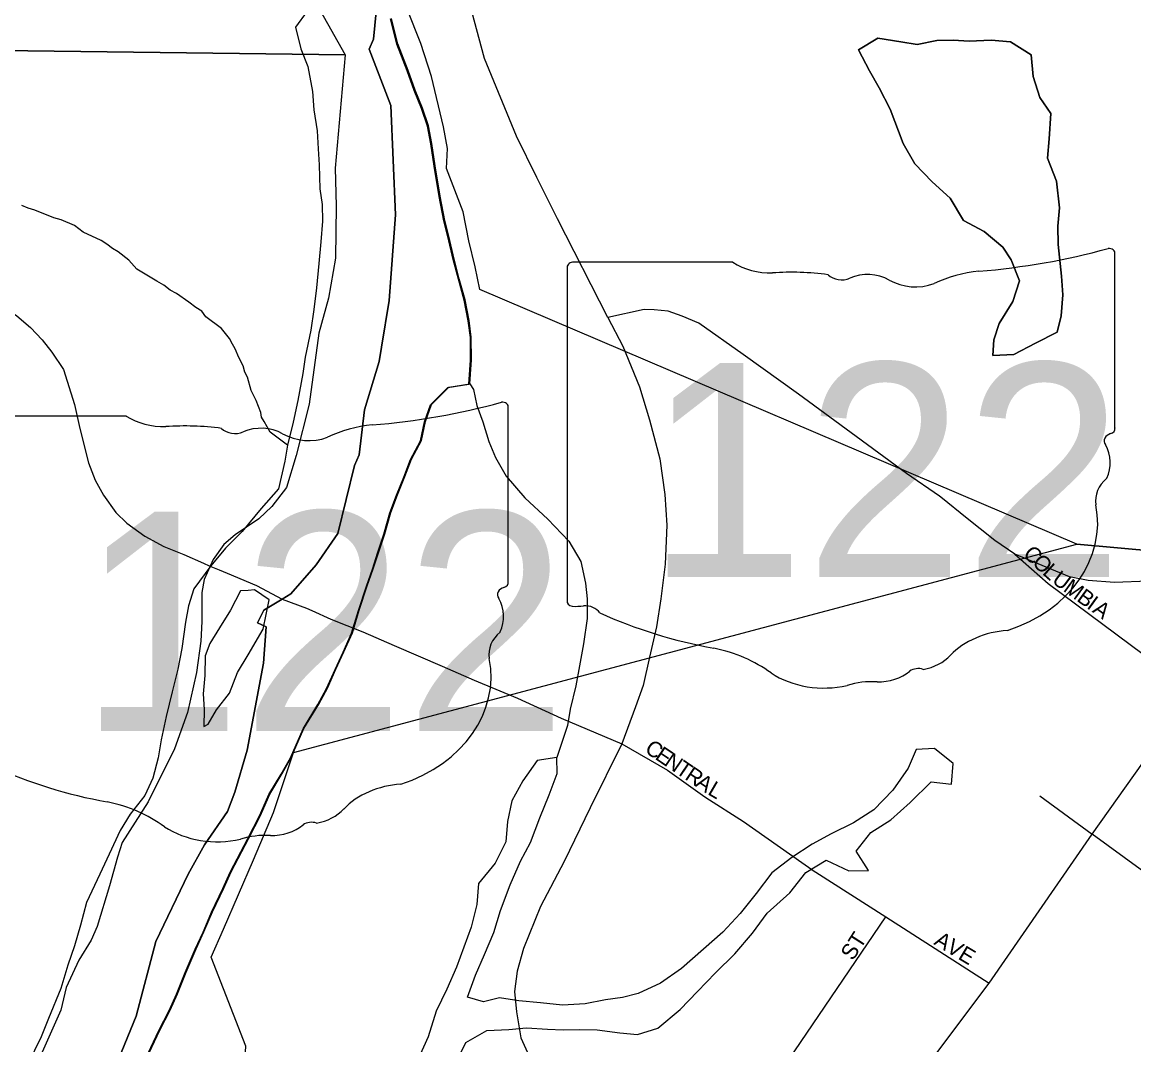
# Model space of a CAD drawing. Extents: x 1310247 to 1552180, y 377264 to 706493.
# Drawn here: x 1428085 to 1431616, y 558011 to 561260 of the extents above; entities that cross this region are included whole.
import ezdxf

# ---------------------------------------------------------------- set-up
doc = ezdxf.new("R2010")
doc.units = 0
for name, color, linetype in [('GM_X_City_Street', 7, 'Continuous'), ('GM_X_City_Street_Text', 7, 'Continuous'), ('GM_X_Corporation', 7, 'Continuous'), ('GM_X_Major_River', 7, 'Continuous'), ('GM_X_Minor_Lake', 7, 'Continuous'), ('GM_X_Minor_River', 7, 'Continuous'), ('GM_X_Section', 7, 'Continuous'), ('GM_X_State_Location', 7, 'Continuous'), ('GM_X_State_Route', 7, 'Continuous'), ('GM_X_State_Shield', 7, 'Continuous'), ('GM_X_Township', 7, 'Continuous')]:
    doc.layers.add(name, color=color, linetype=linetype)

msp = doc.modelspace()

# ---------------------------------------------------------------- linework, layer by layer
at = {"layer": 'GM_X_City_Street'}
for points in [[(1429944.9, 560321.8), (1429785.4, 560634.9), (1429720.1, 560766.6), (1429654.9, 560898.2), (1429553.4, 561144.7), (1429497.9, 561350), (1429464, 561502.3), (1429464.1, 561639.8), (1429465.9, 561778.1), (1429488.4, 561940), (1429552.4, 562168.8), (1429643.1, 562393.1), (1429825.9, 562831.1), (1429998.8, 563253)], [(1431238.6, 559569.9), (1431343.7, 559476.9), (1431691.4, 559217.7)], [(1431484, 558680.5), (1431805.3, 559133.5), (1432026.2, 559448.3)], [(1429990, 558966.6), (1430134.7, 558882.9), (1430246.4, 558803.8), (1430257, 558796.9)], [(1430257, 558796.9), (1430376.4, 558720.3), (1430600.7, 558562.1), (1430605.7, 558558.9)], [(1431317.1, 558801.4), (1431484, 558680.5)], [(1431157, 558206.4), (1431484, 558680.5)], [(1432292.7, 558097.5), (1432110.5, 558227.2), (1431890.1, 558383.4), (1431484, 558680.5)], [(1430605.7, 558558.9), (1430828.2, 558417.1), (1431157, 558206.4)], [(1430519.4, 557962.5), (1430828.2, 558417.1)], [(1430824, 557763.5), (1431157, 558206.4)]]:
    msp.add_lwpolyline(points, dxfattribs=at)
at = {"layer": 'GM_X_Corporation'}
msp.add_lwpolyline([(1428485.2, 557984.3), (1428518.7, 558055.9), (1428552, 558119.5), (1428575.1, 558171.2), (1428602.6, 558240.9), (1428634.1, 558314.6), (1428659.2, 558368.3), (1428686.6, 558432), (1428722.1, 558507.5), (1428745.2, 558559.3), (1428801.5, 558666.5), (1428839, 558738.1), (1428868.4, 558805.7), (1428907.8, 558871.2), (1428936.8, 558922.8), (1428976.8, 559014.3), (1429024.4, 559091.7), (1429051.5, 559143.3), (1429078.7, 559203), (1429103.9, 559258.7), (1429131.1, 559318.4), (1429152.6, 559390.2), (1429178.2, 559468), (1429197.3, 559521.8), (1429214.5, 559575.7), (1429233.6, 559633.5), (1429253, 559701.4), (1429274.2, 559757.1), (1429297.4, 559814.9), (1429318.6, 559870.7), (1429349.8, 559930.3), (1429363, 559990.2), (1429382.2, 560044), (1429437.4, 560099.1), (1429503.7, 560109.9), (1429509.2, 560186), (1429508.7, 560258.3), (1429501.7, 560310.6), (1429489.1, 560377.1), (1429470.4, 560443.7), (1429453.6, 560506.3), (1429437.1, 560578.9), (1429424.1, 560629.3), (1429409.6, 560705.8), (1429393.6, 560802.5), (1429383, 560873), (1429372.1, 560929.4), (1429353.2, 560985.9), (1429330.4, 561042.6), (1429307.6, 561105.3), (1429275.3, 561190.2), (1429254.9, 561270.9)], dxfattribs=at)
at = {"layer": 'GM_X_Major_River'}
for points in [[(1428989.9, 561295.3), (1428952.8, 561243.9), (1428969.4, 561175.3), (1428992.3, 561118.7), (1429006.7, 561040.1), (1429011.5, 560981.8), (1429022.2, 560915.3), (1429025, 560857.1), (1429028, 560806.8), (1429030.5, 560730.5), (1429037.4, 560680.2), (1429038.4, 560628), (1429033, 560561.9), (1429027.6, 560493.7), (1429020.1, 560415.6), (1429010.7, 560347.5), (1429001.3, 560281.5), (1428983.5, 560195.5), (1428976.5, 560143.5), (1428960.7, 560057.5), (1428945.3, 559989.6), (1428927.8, 559915.6), (1428918.8, 559865.6), (1428899, 559777.7), (1428843.6, 559714.6), (1428784, 559641.5), (1428730.9, 559588.3), (1428683.7, 559533.1), (1428630.2, 559459.8), (1428613.1, 559406), (1428604, 559354), (1428592.3, 559269.9), (1428578.9, 559204), (1428561.4, 559132), (1428541.8, 559054.2), (1428526.3, 558980.2), (1428517.1, 558922.2), (1428499.8, 558858.3), (1428474.6, 558802.6), (1428427.4, 558743.3), (1428396.3, 558691.7), (1428360.7, 558616.1), (1428331.4, 558552.5), (1428289.5, 558463), (1428270, 558391.1), (1428250.7, 558325.3), (1428229.4, 558263.5), (1428207.8, 558189.6), (1428167.9, 558094.1), (1428144.7, 558036.3), (1428102.8, 557948.8)], [(1428488.1, 557985.4), (1428521.6, 558057), (1428554.9, 558120.6), (1428578, 558172.3), (1428605.4, 558242), (1428637, 558315.7), (1428662.1, 558369.4), (1428689.4, 558433.1), (1428725, 558508.6), (1428748.1, 558560.4), (1428804.3, 558667.7), (1428841.8, 558739.2), (1428871.2, 558806.8), (1428910.6, 558872.3), (1428939.7, 558923.9), (1428979.6, 559015.4), (1429027.2, 559092.8), (1429054.3, 559144.4), (1429081.6, 559204.1), (1429106.7, 559259.8), (1429134, 559319.5), (1429155.5, 559391.3), (1429181.1, 559469.1), (1429200.2, 559522.9), (1429217.3, 559576.8), (1429236.5, 559634.6), (1429255.9, 559702.5), (1429277.1, 559758.3), (1429300.3, 559816), (1429321.4, 559871.8), (1429352.7, 559931.4), (1429365.9, 559991.3), (1429385, 560045.2), (1429440.2, 560100.3), (1429506.5, 560111), (1429512.1, 560187.2), (1429511.5, 560259.4), (1429504.6, 560311.8), (1429491.9, 560378.2), (1429473.2, 560444.8), (1429456.5, 560507.4), (1429439.9, 560580), (1429426.9, 560630.4), (1429412.5, 560707), (1429396.4, 560803.6), (1429385.8, 560874.1), (1429375, 560930.5), (1429356.1, 560987.1), (1429333.2, 561043.7), (1429310.4, 561106.4), (1429278.1, 561191.3), (1429257.7, 561272)], [(1428665.9, 559246.4), (1428664.6, 559184.2), (1428659.4, 559126.1), (1428662.4, 559075.9), (1428661.3, 559021.7), (1428675.5, 559029.4), (1428702.5, 559075.1), (1428743.6, 559128.5), (1428769, 559194.2), (1428802.1, 559249.8), (1428849.8, 559331.1), (1428869.8, 559425), (1428822.3, 559456.1)], [(1428822.3, 559456.1), (1428802.3, 559454.5), (1428778.2, 559452.9), (1428746.9, 559391.3), (1428711.8, 559335.8), (1428680.7, 559286.3), (1428665.9, 559246.4)], [(1429468.9, 557966.2), (1429494, 558017.9), (1429560.9, 558056.7), (1429631, 558059.3), (1429687.2, 558064.3), (1429753.2, 558061), (1429803.2, 558058), (1429855.3, 558059), (1429911.4, 558057.9), (1429983.3, 558048.4), (1430039.2, 558043.3), (1430103.7, 558064.1), (1430175, 558122.9), (1430230.3, 558180), (1430287.5, 558239.1), (1430348.9, 558300.2), (1430404.3, 558365.3), (1430451.6, 558428.6), (1430523, 558493.4), (1430574.4, 558558.7), (1430639.3, 558597.5), (1430710.7, 558564), (1430772.8, 558564.8), (1430734, 558625.8), (1430781.2, 558685.1), (1430844.1, 558726), (1430905.3, 558781), (1430972.7, 558845.9), (1431036.7, 558838.6), (1431042, 558904.8), (1430982.9, 558952.1), (1430924.8, 558949.2), (1430899.5, 558889.5), (1430850.1, 558820.2), (1430790.7, 558757.1), (1430725.8, 558716.3), (1430655, 558681.5), (1430594.2, 558648.6), (1430529.3, 558605.7), (1430466.2, 558556.8), (1430416.8, 558491.5), (1430365.5, 558428.3), (1430310.2, 558369.2), (1430249, 558314.2), (1430179.7, 558253.3), (1430112.7, 558206.4), (1430041.9, 558173.7), (1429991.6, 558160.7), (1429937.4, 558153.7), (1429873, 558140.9), (1429800.8, 558136.3), (1429730.9, 558143.7), (1429662.9, 558151), (1429601, 558160.3), (1429550.7, 558147.2), (1429499, 558162.3), (1429524.4, 558232), (1429553.8, 558297.7), (1429583.2, 558367.4), (1429604.7, 558437.2), (1429634.4, 558518.9), (1429667.9, 558594.5), (1429699.2, 558654.1), (1429728.8, 558731.8), (1429758.3, 558805.5), (1429783.8, 558873.2), (1429782.8, 558923.4), (1429720.5, 558914.6), (1429675.1, 558849.3), (1429639.8, 558785.7), (1429626.4, 558719.8), (1429621.1, 558655.6), (1429587.7, 558588.1), (1429534.3, 558522.9), (1429529, 558456.7), (1429511.5, 558384.8), (1429464.8, 558257.3), (1429433.4, 558187.7), (1429399.9, 558118.1), (1429374.2, 558036.3), (1429344.9, 557970.6)]]:
    msp.add_lwpolyline(points, dxfattribs=at)
at = {"layer": 'GM_X_Minor_Lake'}
for points in [[(1430802.5, 561209.6), (1430741.6, 561172.6)], [(1431226.7, 560504.8), (1431253.4, 560438), (1431232, 560372.2), (1431188.6, 560302.8), (1431171.5, 560251), (1431168.5, 560200.8), (1431234.6, 560203.6), (1431303.5, 560240.3), (1431372.3, 560275.1), (1431385.3, 560327), (1431390.7, 560393.2), (1431385.9, 560453.5), (1431375.9, 560554), (1431375.1, 560612.2), (1431380.3, 560670.4), (1431370, 560754.9), (1431341.4, 560827.7), (1431346.7, 560889.8), (1431352.3, 560970), (1431317.3, 561020.8), (1431296.6, 561087.5), (1431290, 561155.8), (1431224.8, 561197.3), (1431162.8, 561202.5), (1431092.7, 561199.9), (1431042.7, 561202.8), (1430990.6, 561201.9), (1430928.2, 561189), (1430876.3, 561198.1), (1430802.5, 561209.6)], [(1430741.6, 561172.6), (1430776.3, 561105.7), (1430807.3, 561050.9), (1430842, 560984), (1430883.8, 560874.8), (1430920.5, 560809.8), (1430975.4, 560752.6), (1431032.5, 560701.3), (1431075.1, 560630.2), (1431140.4, 560594.8), (1431199.5, 560545.4), (1431226.7, 560504.8)]]:
    msp.add_lwpolyline(points, dxfattribs=at)
at = {"layer": 'GM_X_Minor_River'}
for points in [[(1430741.6, 561172.6), (1430802.5, 561209.6)], [(1430802.5, 561209.6), (1430876.3, 561198.1), (1430928.2, 561189), (1430990.6, 561201.9), (1431042.7, 561202.8), (1431092.7, 561199.9), (1431162.8, 561202.5), (1431224.8, 561197.3), (1431290, 561155.8), (1431296.6, 561087.5), (1431317.3, 561020.8), (1431352.3, 560970), (1431346.7, 560889.8), (1431341.4, 560827.7), (1431370, 560754.9), (1431380.3, 560670.4), (1431375.1, 560612.2), (1431375.9, 560554), (1431385.9, 560453.5), (1431390.7, 560393.2), (1431385.3, 560327), (1431372.3, 560275.1), (1431303.5, 560240.3), (1431234.6, 560203.6), (1431168.5, 560200.8), (1431171.5, 560251), (1431188.6, 560302.8), (1431232, 560372.2), (1431253.4, 560438), (1431226.7, 560504.8)], [(1431226.7, 560504.8), (1431199.5, 560545.4), (1431140.4, 560594.8), (1431075.1, 560630.2), (1431032.5, 560701.3), (1430975.4, 560752.6), (1430920.5, 560809.8), (1430883.8, 560874.8), (1430842, 560984), (1430807.3, 561050.9), (1430776.3, 561105.7), (1430741.6, 561172.6)], [(1428927.8, 559915.6), (1428872.7, 559957), (1428853, 559991.2), (1428845.1, 560005.3), (1428843.2, 560019.4), (1428827.5, 560057.6), (1428811.8, 560089.8), (1428800.1, 560131.9), (1428792.3, 560148), (1428786.4, 560168.1), (1428772.6, 560194.2), (1428760.8, 560222.4), (1428753, 560236.5), (1428743.1, 560254.6), (1428717.4, 560286.8), (1428667.7, 560323.4), (1428655.9, 560341.5), (1428636, 560353.7), (1428614.2, 560369.9), (1428574.4, 560398.3), (1428554.6, 560408.5), (1428534.7, 560424.7), (1428512.8, 560436.9), (1428449.2, 560475.6), (1428423.5, 560503.8), (1428389.7, 560530.2), (1428371.8, 560540.4), (1428354, 560554.5), (1428336.1, 560566.7), (1428278.4, 560593.3), (1428250.6, 560613.6), (1428208.8, 560632), (1428184.9, 560638.2), (1428125.1, 560662.8), (1428103.2, 560669), (1428083.3, 560677.2)], [(1429506.5, 560111), (1429518.2, 560092.7), (1429529.1, 560042.3), (1429548.1, 559989.8), (1429566.9, 559927.2), (1429587.9, 559876.6), (1429622.7, 559817.7), (1429681.4, 559748.3), (1429754.1, 559680.7), (1429820.8, 559611.1), (1429859.5, 559546.1), (1429874.1, 559477.6), (1429879.1, 559427.3), (1429879.9, 559365.1), (1429868.2, 559285), (1429854.8, 559215), (1429843.5, 559151), (1429825.9, 559077.1), (1429816.9, 559025.1), (1429782.8, 558923.4)]]:
    msp.add_lwpolyline(points, dxfattribs=at)
at = {"layer": 'GM_X_Section'}
for points in [[(1429031.3, 561297.5), (1429110.3, 561155.8), (1426589, 561187.9)], [(1434512.7, 559324), (1431434.8, 559602), (1429538.3, 560410.7), (1429523.8, 560483), (1429503.6, 560565.4), (1429485.5, 560657.8), (1429432.5, 560794.9), (1429435.9, 560858.8), (1429423.3, 560927.1), (1429384.8, 561087.9), (1429351.1, 561192.7), (1429307.4, 561301.6)], [(1426589, 561187.9), (1429110.3, 561155.8), (1429078.6, 560796.5), (1429082, 560676.5), (1429080.4, 560510.5), (1429057.7, 560383), (1429027.3, 560271.6), (1428996.4, 560046.3), (1428955, 559883.2), (1428924.8, 559781.9), (1428877.5, 559720.9), (1428836.6, 559681.8), (1428761.6, 559631.4), (1428724.9, 559600.2), (1428691.9, 559552.9), (1428662.5, 559489.5), (1428655.6, 559447.7), (1428655.6, 559355.7), (1428652.3, 559293.7), (1428638.2, 559194), (1428609.4, 559066.6), (1428569, 558951.5), (1428485.4, 558783.3), (1428402.6, 558653.1), (1428387.6, 558607.4), (1428361.6, 558516), (1428322.9, 558386.8), (1428303.9, 558343.2), (1428264.6, 558280.1), (1428224.7, 558192.9), (1428207.2, 558121.3), (1428160.9, 558016.3), (1428131.5, 557948.9)]]:
    msp.add_lwpolyline(points, dxfattribs=at)
msp.add_lwpolyline([(1434512.7, 559324), (1434095.6, 553957.1), (1428577, 554479.5), (1428794.7, 558006.7), (1428684.7, 558289.1), (1428724.7, 558378.2), (1428819.4, 558598.2), (1428882.6, 558748.8), (1428946.7, 558939.4), (1431434.8, 559602)], close=True, dxfattribs=at)
at = {"layer": 'GM_X_State_Route'}
for points in [[(1427862.8, 560465.4), (1427893, 560442.4), (1427957.1, 560400.2), (1428017.1, 560362.1), (1428067.5, 560327), (1428111.2, 560289.4), (1428147.8, 560250.7), (1428179.3, 560211.1), (1428215.9, 560156.7), (1428250.5, 560044.8), (1428267.8, 559968.5), (1428295.3, 559859.7), (1428316.1, 559805.3), (1428343, 559757), (1428382.7, 559702.6), (1428417.3, 559668), (1428473.8, 559627.3), (1428534.8, 559594.3), (1428597.8, 559568.3), (1428660.7, 559540.8)], [(1431008.1, 559746.3), (1430999, 559753.7), (1430894.2, 559826), (1430734.2, 559943.1), (1430551, 560077.9), (1430375.1, 560204.2), (1430234.1, 560303.4), (1430181.5, 560325.5), (1430136.7, 560341.5), (1430092.6, 560346.4), (1430060.1, 560347.6), (1429944.9, 560321.8)], [(1429944.9, 560321.8), (1429993.3, 560230.8), (1430045.4, 560100.9), (1430077.7, 559996.6), (1430109.9, 559872.5), (1430126.5, 559759.2), (1430133.1, 559661.5), (1430127.3, 559538.3), (1430113.7, 559428.2), (1430099.6, 559338.3), (1430077.3, 559242.6), (1430057, 559152.7), (1430033, 559084.9), (1429990, 558966.6)], [(1432026.2, 559448.3), (1431883.4, 559474.4), (1431770.7, 559478.3), (1431661.9, 559484.1), (1431555, 559480.2), (1431471.5, 559486), (1431411.3, 559497.7), (1431238.6, 559569.9), (1431174.9, 559613.4), (1431081.1, 559686.9), (1431008.1, 559746.3)], [(1428660.7, 559540.8), (1428679.2, 559532.7), (1428710.2, 559519.9)], [(1428710.2, 559519.9), (1428735.6, 559509.3), (1428828.7, 559469.7), (1428910.3, 559426.6), (1428988.2, 559398), (1429004.5, 559390.7)], [(1429004.5, 559390.7), (1429065.4, 559363.6), (1429167.3, 559323.2), (1429266.6, 559279), (1429418.7, 559214), (1429520.5, 559169.9), (1429657.9, 559112.2), (1429796.5, 559048.4), (1429990, 558966.6)], [(1429990, 558966.6), (1429888.7, 558763.7), (1429806, 558593.4), (1429731.3, 558449.9), (1429677.7, 558316.9), (1429657, 558244.3), (1429649.2, 558180.4), (1429655.3, 558115.6), (1429668.8, 558033.3), (1429704.5, 557953.2), (1429738.6, 557903.4)]]:
    msp.add_lwpolyline(points, dxfattribs=at)
at = {"layer": 'GM_X_State_Shield'}
for p, q in [((1431556.2, 559970.4), (1431556.2, 560523.2)), ((1429816, 560478.8), (1429816, 559422.2)), ((1430342.7, 560497), (1429833.1, 560497)), ((1428415.6, 560008.6), (1427905.9, 560008.6)), ((1429629, 559482), (1429629, 560034.8)), ((1431556, 559970.6), (1431556.2, 559970.4)), ((1429628.8, 559482.2), (1429629, 559482))]:
    msp.add_line(p, q, dxfattribs=at)
for centre, major_axis, start_param, end_param in [((1430936.3, 561937.5), (1845.5, 0), 4.814394, 5.042369), ((1431536.9, 560525.5), (19.4, 0), 6.141152, 7.989035), ((1429835.9, 560481.1), (20.2, 0), 1.712693, 3.28349), ((1430464.1, 560619.6), (195.5, 0), 4.042523, 4.731795), ((1430528.9, 559903.8), (702, 0), 1.404758, 1.657858), ((1431171.7, 560174.3), (371.3, 0), 1.699011, 2.107814), ((1430688.3, 560486.5), (56.4, 0), 3.836095, 5.185415), ((1430771.1, 560364.4), (117.3, 0), 0.950623, 2.079405), ((1430922.5, 560531.9), (141.1, 0), 4.081561, 5.145723), ((1429009.1, 561449.1), (1845.5, 0), 4.814394, 5.042369), ((1429609.7, 560037.1), (19.4, 0), 6.141152, 7.989035), ((1428536.9, 560131.2), (195.5, 0), 4.042523, 4.731795), ((1428601.8, 559415.4), (702, 0), 1.404758, 1.657858), ((1428843.9, 559876), (117.3, 0), 0.950623, 2.079405), ((1429244.5, 559685.9), (371.3, 0), 1.699011, 2.107814), ((1431535.5, 559968.3), (20.7, 0), 5.05454, 6.418171), ((1428761.1, 559998.1), (56.4, 0), 3.836095, 5.185415), ((1428995.3, 560043.5), (141.1, 0), 4.081561, 5.145723), ((1431551.7, 559929.8), (30, 0), 1.883978, 3.671073), ((1431361, 559860), (180, 0), 5.934695, 6.695948), ((1431625.6, 559739.1), (130.9, 0), 2.387724, 3.262537), ((1431039.7, 559668.8), (461.6, 0), 5.101752, 6.440018), ((1429608.3, 559479.9), (20.7, 0), 5.05454, 6.418171), ((1429624.5, 559441.5), (30, 0), 1.883978, 3.671073), ((1429433.8, 559371.6), (180, 0), 5.934695, 6.695948), ((1429836.1, 559419.9), (20.3, 0), 3.00124, 4.508301), ((1429839.2, 559528), (155.2, 0), 4.665946, 4.897461), ((1429870.9, 559361.2), (56, 0), 0.519207, 1.627899), ((1430577.5, 560310.5), (1332.7, 0), 4.195997, 4.488961), ((1429698.4, 559250.7), (130.9, 0), 2.387724, 3.262537), ((1431234.3, 559125.5), (252.8, 0), 1.647645, 2.488434), ((1430180.2, 558947.5), (417, 0), 0.823519, 1.323587), ((1429112.5, 559180.4), (461.6, 0), 5.101752, 6.440018), ((1430914, 559319.8), (149.1, 0), 4.937069, 5.64225), ((1430803.4, 559276.8), (141, 0), 4.691044, 5.507374), ((1430930.9, 559174.5), (39.7, 0), 1.147584, 2.315152), ((1430631.2, 559356), (264.6, 0), 4.026481, 4.996735), ((1430784.1, 558990.6), (217.4, 0), 1.495662, 1.94098), ((1428650.3, 559822.1), (1332.7, 0), 4.195997, 4.488961), ((1429307.1, 558637.1), (252.8, 0), 1.647645, 2.488434), ((1428253, 558459.1), (417, 0), 0.823519, 1.323587), ((1428986.8, 558831.4), (149.1, 0), 4.937069, 5.64225), ((1428704, 558867.6), (264.6, 0), 4.026481, 4.996735), ((1428876.2, 558788.4), (141, 0), 4.691044, 5.507374), ((1429003.7, 558686.1), (39.7, 0), 1.147584, 2.315152), ((1428856.9, 558502.2), (217.4, 0), 1.495662, 1.94098)]:
    msp.add_ellipse(centre, major_axis=major_axis, ratio=0.8, start_param=start_param, end_param=end_param, dxfattribs=at)
at = {"layer": 'GM_X_Township'}
for points in [[(1428353.1, 557874), (1428447.1, 558102.2), (1428509.4, 558338.9), (1428611.8, 558553.2), (1428663.8, 558646.5), (1428736.6, 558752.1), (1428759.8, 558813.9), (1428799.2, 558947.1), (1428851, 559223.1), (1428859.3, 559339.3), (1428832, 559352), (1428852.7, 559392), (1428910.3, 559426.6), (1428938.2, 559443.4), (1429018.5, 559535.9), (1429087.2, 559634.9), (1429140.3, 559851.1), (1429155.1, 559884.9), (1429172.2, 560027.9), (1429219.1, 560181.7), (1429226.4, 560227.7), (1429250.9, 560375.9), (1429270.5, 560648.2), (1429255.8, 560995.6), (1429187.2, 561174), (1429200.4, 561205.7), (1429213.1, 561337.7)], [(1429213.1, 561337.7), (1429200.4, 561205.7), (1429187.2, 561174), (1429255.8, 560995.6), (1429270.5, 560648.2), (1429250.9, 560375.9), (1429226.4, 560227.7), (1429219.1, 560181.7), (1429172.2, 560027.9), (1429155.1, 559884.9), (1429140.3, 559851.1), (1429087.2, 559634.9), (1429018.5, 559535.9), (1428938.2, 559443.4), (1428910.3, 559426.6), (1428852.7, 559392), (1428832, 559352), (1428859.3, 559339.3), (1428851, 559223.1), (1428799.2, 558947.1), (1428759.8, 558813.9), (1428736.6, 558752.1), (1428663.8, 558646.5), (1428611.8, 558553.2), (1428509.4, 558338.9), (1428447.1, 558102.2), (1428353.1, 557874)]]:
    msp.add_lwpolyline(points, dxfattribs=at)

# ---------------------------------------------------------------- texts
at = {"layer": 'GM_X_City_Street_Text'}
for s, rotation, p in [('C', 316.563, (1431261.6, 559566.4)), ('O', 316.5687, (1431290.4, 559539.2)), ('L', 317.8219, (1431323.2, 559508.1)), ('U', 323.0554, (1431353.1, 559481.3)), ('M', 324.0574, (1431389.1, 559454.3)), ('B', 324.0705, (1431431.8, 559423.3)), ('I', 324.0659, (1431463.9, 559400.1)), ('A', 324.0546, (1431481.7, 559387.1)), ('C', 326.0405, (1430059.2, 558942.6)), ('E', 326.0569, (1430092, 558920.5)), ('N', 326.0493, (1430121.2, 558900.8)), ('T', 326.0523, (1430157.7, 558876.2)), ('R', 326.0405, (1430186.9, 558856.6)), ('A', 326.531, (1430220.2, 558834.2)), ('L', 329.7069, (1430259.5, 558808.3)), ('ST', 57.2624, (1430723.6, 558275.5)), ('AVE', 329.0305, (1430978.4, 558331.3))]:
    msp.add_text(s, height=50, rotation=rotation, dxfattribs=at).set_placement(p)
at = {"layer": 'GM_X_State_Location'}
for s, p in [('s', (1430666.5, 559880.2)), ('r', (1430666.5, 559880.2)), ('s', (1428739.3, 559391.8)), ('r', (1428739.3, 559391.8))]:
    msp.add_text(s, height=1, dxfattribs=at).set_placement(p)
for s, p in [('122D', (1430243.1, 559836.3)), ('122', (1428386.3, 559319.1))]:
    msp.add_text(s, height=1, rotation=0, dxfattribs=at).set_placement(p)
at = {"layer": 'GM_X_State_Shield'}
for s, height, p in [('122D', 680, (1430066.1, 559496.7)), ('122', 696.1, (1428264.1, 559008.3))]:
    msp.add_text(s, height=height, dxfattribs=at).set_placement(p)

doc.saveas('drawing.dxf')
